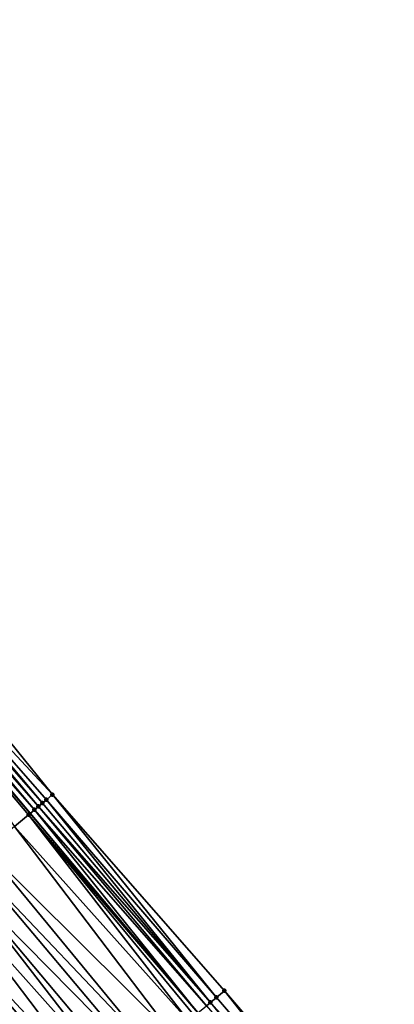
# Model space of a CAD drawing. Header units: feet. Extents: x 2004186 to 2014793, y 836912 to 864902.
# Tile 465 of 656: x 2007962 to 2007991, y 851328 to 851404. Entities that reach past the tile are written whole.
import ezdxf

# ---------------------------------------------------------------- set-up
doc = ezdxf.new("R2010")
doc.units = ezdxf.units.FT
doc.header["$LTSCALE"] = 100
doc.header["$MEASUREMENT"] = 0
for name, color, linetype, lineweight in [('EP_Travel Lane', 5, 'Continuous', 40), ('Road Shots', 4, 'Continuous', 200), ('Road X-Section', 30, 'Continuous', 13)]:
    doc.layers.add(name, color=color, linetype=linetype, lineweight=lineweight)
doc.layers.add('I-77 SB_MM21-27-Surface-Border', color=7, linetype='Continuous')
doc.layers.add('I-77 SB_MM21-27-Surface-TIN', color=7, linetype='Continuous')

msp = doc.modelspace()

# ---------------------------------------------------------------- linework, layer by layer
at = {"layer": 'EP_Travel Lane'}
msp.add_polyline3d([(2007975.73898233, 851327.6280326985, 432.6249434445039), (2007962.876371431, 851342.9429631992, 432.7072219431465), (2007950.01375748, 851358.2578973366, 432.7882869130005), (2007937.151135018, 851373.5728416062, 432.866027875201), (2007924.28848729, 851388.8878159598, 432.9338996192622), (2007911.425858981, 851404.2027671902, 433.009352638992), (2007898.563325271, 851419.5176057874, 433.1217602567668), (2007885.700702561, 851434.8325503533, 433.1994083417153), (2007872.840440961, 851450.1340239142, 433.2726472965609), (2007859.961248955, 851465.4350803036, 433.3395242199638), (2007847.082088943, 851480.7360986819, 433.4193577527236), (2007834.202984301, 851496.037051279, 433.5215418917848), (2007821.323880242, 851511.3380031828, 433.6239527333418), (2007808.444643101, 851526.6391131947, 433.6726214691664), (2007795.565464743, 851541.9401533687, 433.7450020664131), (2007782.686232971, 851557.2412570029, 433.7958498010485), (2007769.80045487, 851572.5534538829, 433.8815698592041)], dxfattribs=at)
at = {"layer": 'I-77 SB_MM21-27-Surface-Border', "color": 3, "linetype": 'ByBlock', "lineweight": -2}
msp.add_polyline3d([(2007771.785840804, 851574.226251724, 433.721839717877), (2007784.359459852, 851558.6478275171, 433.6747839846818), (2007797.531852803, 851543.5932292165, 433.5899301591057), (2007810.551148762, 851528.4099401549, 433.5146721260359), (2007823.876611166, 851513.4840653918, 433.4091519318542), (2007837.048867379, 851498.4296298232, 433.2690395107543), (2007849.915049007, 851483.1176706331, 433.1962789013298), (2007862.781279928, 851467.8056527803, 433.1434309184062), (2007876.565888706, 851453.2661024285, 432.934903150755), (2007888.514192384, 851437.2025006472, 433.0035607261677), (2007901.701624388, 851422.1613235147, 432.8718819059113), (2007914.27722043, 851406.6047273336, 432.7900002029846), (2007926.699946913, 851390.9191701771, 432.7554523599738), (2007939.275635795, 851375.3624637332, 432.7097808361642), (2007952.004267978, 851359.9346306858, 432.6455419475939), (2007964.579924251, 851344.3779629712, 432.5871516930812), (2007977.767407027, 851329.336725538, 432.475256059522), (2007990.798725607, 851314.140096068, 432.4224696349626)], dxfattribs=at)
at = {"layer": 'I-77 SB_MM21-27-Surface-TIN', "color": 128, "linetype": 'ByBlock', "lineweight": -2}
for points in [[(2007952.004267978, 851359.9346306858, 432.6455419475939), (2007950.933564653, 851359.03263594, 432.7364237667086), (2007964.579924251, 851344.3779629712, 432.5871516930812)], [(2007950.321699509, 851358.5172515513, 432.7748326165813), (2007950.01375748, 851358.2578973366, 432.7882869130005), (2007963.20328266, 851343.2182827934, 432.695017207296)], [(2007950.627638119, 851358.7749365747, 432.7579831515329), (2007950.321699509, 851358.5172515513, 432.7748326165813), (2007963.509223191, 851343.4759655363, 432.6789166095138)], [(2007950.321699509, 851358.5172515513, 432.7748326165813), (2007963.20328266, 851343.2182827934, 432.695017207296), (2007963.509223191, 851343.4759655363, 432.6789166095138)], [(2007950.933564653, 851359.03263594, 432.7364237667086), (2007950.627638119, 851358.7749365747, 432.7579831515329), (2007963.815148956, 851343.7336658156, 432.6570571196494)], [(2007950.627638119, 851358.7749365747, 432.7579831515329), (2007963.509223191, 851343.4759655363, 432.6789166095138), (2007963.815148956, 851343.7336658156, 432.6570571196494)], [(2007950.933564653, 851359.03263594, 432.7364237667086), (2007964.12106395, 851343.991378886, 432.6309969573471), (2007964.579924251, 851344.3779629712, 432.5871516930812)], [(2007950.933564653, 851359.03263594, 432.7364237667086), (2007963.815148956, 851343.7336658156, 432.6570571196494), (2007964.12106395, 851343.991378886, 432.6309969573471)], [(2007949.862778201, 851358.1307399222, 432.7948833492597), (2007962.876371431, 851342.9429631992, 432.7072219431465), (2007950.01375748, 851358.2578973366, 432.7882869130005)], [(2007949.862778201, 851358.1307399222, 432.7948833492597), (2007962.744353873, 851342.8317800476, 432.7121506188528), (2007962.876371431, 851342.9429631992, 432.7072219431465)], [(2007949.862778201, 851358.1307399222, 432.7948833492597), (2007961.673493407, 851341.9299719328, 432.7417429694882), (2007962.744353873, 851342.8317800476, 432.7121506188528)], [(2007963.20328266, 851343.2182827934, 432.695017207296), (2007950.01375748, 851358.2578973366, 432.7882869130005), (2007962.876371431, 851342.9429631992, 432.7072219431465)], [(2007964.579924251, 851344.3779629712, 432.5871516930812), (2007964.12106395, 851343.991378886, 432.6309969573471), (2007977.155589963, 851328.8212840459, 432.53241908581)], [(2007964.579924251, 851344.3779629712, 432.5871516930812), (2007977.155589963, 851328.8212840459, 432.53241908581), (2007977.767407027, 851329.336725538, 432.475256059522)], [(2007963.509223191, 851343.4759655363, 432.6789166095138), (2007963.20328266, 851343.2182827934, 432.695017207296), (2007976.390790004, 851328.1770161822, 432.5927068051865)], [(2007963.815148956, 851343.7336658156, 432.6570571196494), (2007963.509223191, 851343.4759655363, 432.6789166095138), (2007976.69671908, 851328.4347125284, 432.5721382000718)], [(2007963.509223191, 851343.4759655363, 432.6789166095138), (2007976.390790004, 851328.1770161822, 432.5927068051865), (2007976.69671908, 851328.4347125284, 432.5721382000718)], [(2007964.12106395, 851343.991378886, 432.6309969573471), (2007963.815148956, 851343.7336658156, 432.6570571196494), (2007976.69671908, 851328.4347125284, 432.5721382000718)], [(2007964.12106395, 851343.991378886, 432.6309969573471), (2007976.69671908, 851328.4347125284, 432.5721382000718), (2007977.155589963, 851328.8212840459, 432.53241908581)], [(2007962.744353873, 851342.8317800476, 432.7121506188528), (2007961.673493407, 851341.9299719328, 432.7417429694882), (2007975.014025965, 851327.0174814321, 432.6528171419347)], [(2007962.744353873, 851342.8317800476, 432.7121506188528), (2007975.73898233, 851327.6280326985, 432.6249434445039), (2007962.876371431, 851342.9429631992, 432.7072219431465)], [(2007962.744353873, 851342.8317800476, 432.7121506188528), (2007975.472960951, 851327.4039768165, 432.6381001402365), (2007975.73898233, 851327.6280326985, 432.6249434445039)], [(2007962.744353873, 851342.8317800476, 432.7121506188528), (2007975.014025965, 851327.0174814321, 432.6528171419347), (2007975.472960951, 851327.4039768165, 432.6381001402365)], [(2007963.20328266, 851343.2182827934, 432.695017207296), (2007962.876371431, 851342.9429631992, 432.7072219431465), (2007975.73898233, 851327.6280326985, 432.6249434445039)], [(2007963.20328266, 851343.2182827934, 432.695017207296), (2007975.73898233, 851327.6280326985, 432.6249434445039), (2007976.390790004, 851328.1770161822, 432.5927068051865)], [(2007961.673493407, 851341.9299719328, 432.7417429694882), (2007959.531724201, 851340.1264130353, 432.7820996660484), (2007973.790168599, 851325.9868635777, 432.6800747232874)], [(2007961.673493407, 851341.9299719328, 432.7417429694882), (2007973.790168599, 851325.9868635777, 432.6800747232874), (2007975.014025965, 851327.0174814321, 432.6528171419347)], [(2007959.531724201, 851340.1264130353, 432.7820996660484), (2007958.460810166, 851339.2246685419, 432.7907987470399), (2007972.260323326, 851324.6986192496, 432.7049548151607)], [(2007959.531724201, 851340.1264130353, 432.7820996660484), (2007972.260323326, 851324.6986192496, 432.7049548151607), (2007973.790168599, 851325.9868635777, 432.6800747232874)], [(2007958.460810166, 851339.2246685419, 432.7907987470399), (2007957.236920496, 851338.1940890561, 432.8054532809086), (2007971.342398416, 851323.9256937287, 432.7129614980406)], [(2007958.460810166, 851339.2246685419, 432.7907987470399), (2007971.342398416, 851323.9256937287, 432.7129614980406), (2007972.260323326, 851324.6986192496, 432.7049548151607)], [(2007957.236920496, 851338.1940890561, 432.8054532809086), (2007956.166033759, 851337.2923121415, 432.8247994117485), (2007969.506558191, 851322.3798312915, 432.732717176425)], [(2007957.236920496, 851338.1940890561, 432.8054532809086), (2007970.118495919, 851322.895129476, 432.7226163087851), (2007971.342398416, 851323.9256937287, 432.7129614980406)], [(2007957.236920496, 851338.1940890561, 432.8054532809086), (2007969.506558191, 851322.3798312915, 432.732717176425), (2007970.118495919, 851322.895129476, 432.7226163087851)], [(2007956.166033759, 851337.2923121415, 432.8247994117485), (2007954.636209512, 851336.0040428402, 432.8578770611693), (2007968.282707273, 851321.3492057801, 432.7624892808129)], [(2007956.166033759, 851337.2923121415, 432.8247994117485), (2007968.282707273, 851321.3492057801, 432.7624892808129), (2007969.506558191, 851322.3798312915, 432.732717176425)], [(2007954.636209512, 851336.0040428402, 432.8578770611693), (2007954.024274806, 851335.4887410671, 432.8691550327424), (2007966.90585172, 851320.1897797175, 432.7869067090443)], [(2007954.636209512, 851336.0040428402, 432.8578770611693), (2007966.90585172, 851320.1897797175, 432.7869067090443), (2007967.670782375, 851320.8338923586, 432.777593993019)], [(2007954.636209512, 851336.0040428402, 432.8578770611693), (2007967.670782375, 851320.8338923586, 432.777593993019), (2007968.282707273, 851321.3492057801, 432.7624892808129)], [(2007953.412317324, 851334.9734663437, 432.8715498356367), (2007966.90585172, 851320.1897797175, 432.7869067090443), (2007954.024274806, 851335.4887410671, 432.8691550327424)], [(2007952.800342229, 851334.4582125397, 432.8670748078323), (2007952.188352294, 851333.9429763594, 432.8568120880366), (2007965.834907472, 851319.2880711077, 432.7838241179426)], [(2007953.412317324, 851334.9734663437, 432.8715498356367), (2007952.800342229, 851334.4582125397, 432.8670748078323), (2007965.834907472, 851319.2880711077, 432.7838241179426)], [(2007953.412317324, 851334.9734663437, 432.8715498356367), (2007966.293895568, 851319.674503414, 432.7898219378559), (2007966.90585172, 851320.1897797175, 432.7869067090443)], [(2007953.412317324, 851334.9734663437, 432.8715498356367), (2007965.834907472, 851319.2880711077, 432.7838241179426), (2007966.293895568, 851319.674503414, 432.7898219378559)], [(2007952.188352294, 851333.9429763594, 432.8568120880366), (2007950.505343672, 851332.5261199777, 432.8144310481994), (2007964.61091303, 851318.2576160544, 432.7576178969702)], [(2007952.188352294, 851333.9429763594, 432.8568120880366), (2007964.61091303, 851318.2576160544, 432.7576178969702), (2007965.834907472, 851319.2880711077, 432.7838241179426)], [(2007950.505343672, 851332.5261199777, 432.8144310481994), (2007949.587346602, 851331.7532801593, 432.7942909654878), (2007964.61091303, 851318.2576160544, 432.7576178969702)], [(2007949.587346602, 851331.7532801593, 432.7942909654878), (2007960.479928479, 851314.7798341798, 432.6678812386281), (2007964.61091303, 851318.2576160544, 432.7576178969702)], [(2007977.767407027, 851329.336725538, 432.475256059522), (2007977.155589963, 851328.8212840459, 432.53241908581), (2007990.186230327, 851313.6254607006, 432.4708103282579)], [(2007977.767407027, 851329.336725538, 432.475256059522), (2007990.186230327, 851313.6254607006, 432.4708103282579), (2007990.798725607, 851314.140096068, 432.4224696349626)], [(2007976.69671908, 851328.4347125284, 432.5721382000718), (2007976.390790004, 851328.1770161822, 432.5927068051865), (2007989.420623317, 851312.982152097, 432.5365708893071)], [(2007977.155589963, 851328.8212840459, 432.53241908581), (2007976.69671908, 851328.4347125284, 432.5721382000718), (2007990.186230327, 851313.6254607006, 432.4708103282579)], [(2007976.69671908, 851328.4347125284, 432.5721382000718), (2007989.420623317, 851312.982152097, 432.5365708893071), (2007990.186230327, 851313.6254607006, 432.4708103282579)]]:
    msp.add_3dface(points, dxfattribs=at)
at = {"layer": 'Road Shots', "lineweight": 100}
for p in [(2007964.579924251, 851344.3779629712, 432.5871516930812), (2007963.509223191, 851343.4759655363, 432.6789166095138), (2007963.815148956, 851343.7336658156, 432.6570571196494), (2007964.12106395, 851343.991378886, 432.6309969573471), (2007962.744353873, 851342.8317800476, 432.7121506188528), (2007963.20328266, 851343.2182827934, 432.695017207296), (2007977.767407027, 851329.336725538, 432.475256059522), (2007976.69671908, 851328.4347125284, 432.5721382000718), (2007977.155589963, 851328.8212840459, 432.53241908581)]:
    msp.add_point(p, dxfattribs=at)
at = {"layer": 'Road X-Section', "extrusion": (-0.6440791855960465, 0.7649484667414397, 0.003980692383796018), "elevation": -642051.8927552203, "flags": 128}
msp.add_lwpolyline([(-2084311.13449686, 2988.429578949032), (-2084312.93449686, 2988.49716670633), (-2084313.73449686, 2988.528105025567), (-2084314.33449686, 2988.54466234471), (-2084314.93449686, 2988.552009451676), (-2084316.13449686, 2988.568937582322), (-2084318.53449686, 2988.610642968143), (-2084319.53449686, 2988.629049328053), (-2084320.734496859, 2988.649189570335), (-2084322.93449686, 2988.691570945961), (-2084323.73449686, 2988.701833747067), (-2084324.53449686, 2988.706308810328), (-2084325.33449686, 2988.703913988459), (-2084326.134496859, 2988.692635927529), (-2084328.13449686, 2988.659558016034), (-2084329.53449686, 2988.640211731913), (-2084331.134496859, 2988.625557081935), (-2084332.53449686, 2988.616857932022), (-2084335.33449686, 2988.576500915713), (-2084336.73449686, 2988.546908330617), (-2084337.334496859, 2988.52977478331), (-2084337.73449686, 2988.513674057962), (-2084338.13449686, 2988.491814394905), (-2084338.53449686, 2988.465754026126), (-2084339.13449686, 2988.421908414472)], dxfattribs=at)
at = {"layer": 'Road X-Section', "extrusion": (-0.6440791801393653, 0.764948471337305, 0.003980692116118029), "elevation": -642071.8778859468, "flags": 128}
msp.add_lwpolyline([(-2084308.73907758, 2988.330791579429), (-2084309.739077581, 2988.371542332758), (-2084311.139077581, 2988.432996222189), (-2084312.939077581, 2988.502351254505), (-2084313.539077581, 2988.525620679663), (-2084314.139077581, 2988.542689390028), (-2084315.739077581, 2988.566453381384), (-2084316.939077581, 2988.582022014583), (-2084322.339077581, 2988.671759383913), (-2084323.939077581, 2988.697965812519), (-2084324.53907758, 2988.70396367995), (-2084325.339077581, 2988.701048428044), (-2084326.33907758, 2988.691735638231), (-2084327.139077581, 2988.676630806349), (-2084328.739077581, 2988.646858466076), (-2084329.53907758, 2988.636757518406), (-2084331.139077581, 2988.627102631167), (-2084332.339077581, 2988.619095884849), (-2084334.339077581, 2988.594215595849), (-2084335.939077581, 2988.566957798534), (-2084336.539077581, 2988.552240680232), (-2084337.739077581, 2988.506846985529), (-2084338.13907758, 2988.486278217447), (-2084338.739077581, 2988.44655878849), (-2084339.53907758, 2988.389395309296)], dxfattribs=at)

doc.saveas('drawing.dxf')
